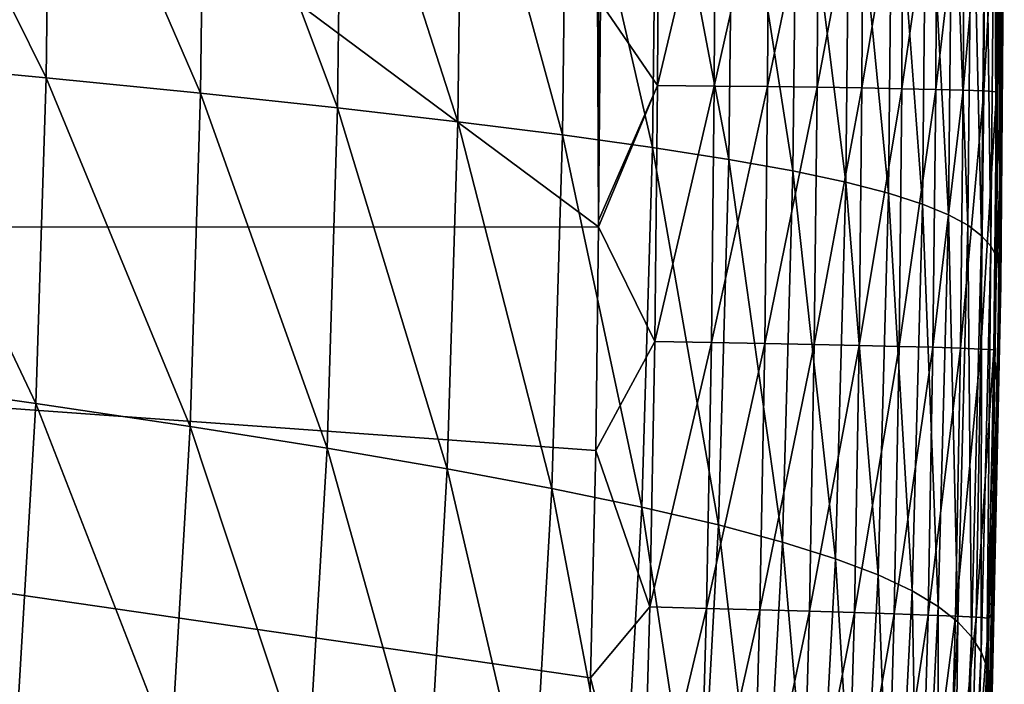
# Model space of a CAD drawing. Header units: metres. Extents: x -105 to 105, y -68 to 103.
# Tile 382 of 416: x 101.96 to 104.45, y 49.17 to 50.85. Entities that reach past the tile are written whole.
import ezdxf

# ---------------------------------------------------------------- set-up
doc = ezdxf.new("R2010")
doc.units = ezdxf.units.M
doc.layers.add('solid_FIT-BATH-150_SW0001_01', color=7, linetype='CONTINUOUS')

msp = doc.modelspace()

# ---------------------------------------------------------------- linework, layer by layer
at = {"layer": 'solid_FIT-BATH-150_SW0001_01'}
for points in [[(95.553673, 50.324856, 16.629944), (103.419243, 50.326092, 16.74663), (96.062462, 55.791603, 16.580244)], [(103.419243, 50.326092, 16.74663), (103.396858, 55.78376, 16.676132), (96.062462, 55.791603, 16.580244)], [(103.419243, 50.326092, 16.74663), (103.401161, 55.641178, 16.678217), (103.396858, 55.78376, 16.676132)], [(103.419243, 50.326092, 16.74663), (103.413757, 55.055191, 16.686615), (103.401161, 55.641178, 16.678217)], [(103.419395, 50.342014, 16.74645), (103.420609, 54.474182, 16.694704), (103.413757, 55.055191, 16.686615)], [(103.419243, 50.326092, 16.74663), (103.419395, 50.342014, 16.74645), (103.413757, 55.055191, 16.686615)], [(103.419395, 50.342014, 16.74645), (103.424255, 50.893223, 16.740175), (103.420609, 54.474182, 16.694704)], [(101.585678, 50.743721, -16.731054), (101.596146, 51.56229, -16.728722), (102.022392, 50.702469, -16.21414)], [(101.596146, 51.56229, -16.728722), (102.033012, 51.541576, -16.211721), (102.022392, 50.702469, -16.21414)], [(102.022392, 50.702469, -16.21414), (102.033012, 51.541576, -16.211721), (102.412865, 50.663521, -15.638024)], [(102.033012, 51.541576, -16.211721), (102.423576, 51.522018, -15.63554), (102.412865, 50.663521, -15.638024)], [(102.412865, 50.663521, -15.638024), (102.423576, 51.522018, -15.63554), (102.759155, 50.626686, -14.998846)], [(102.423576, 51.522018, -15.63554), (102.769905, 51.503517, -14.99632), (102.759155, 50.626686, -14.998846)], [(102.759155, 50.626686, -14.998846), (102.769905, 51.503517, -14.99632), (103.063431, 50.591782, -14.292767)], [(102.769905, 51.503517, -14.99632), (103.074165, 51.48597, -14.290228), (103.063431, 50.591782, -14.292767)], [(103.063431, 50.591782, -14.292767), (103.074165, 51.48597, -14.290228), (103.328102, 50.558598, -13.516004)], [(103.074165, 51.48597, -14.290228), (103.338806, 51.469265, -13.513487), (103.328102, 50.558598, -13.516004)], [(103.328102, 50.558598, -13.516004), (103.338806, 51.469265, -13.513487), (103.555702, 50.52692, -12.66482)], [(103.338806, 51.469265, -13.513487), (103.566345, 51.453293, -12.662365), (103.555702, 50.52692, -12.66482)], [(103.555702, 50.52692, -12.66482), (103.566345, 51.453293, -12.662365), (103.749008, 50.496532, -11.735782)], [(103.566345, 51.453293, -12.662365), (103.759605, 51.437946, -11.733428), (103.749008, 50.496532, -11.735782)], [(103.749008, 50.496532, -11.735782), (103.759605, 51.437946, -11.733428), (103.910973, 50.46722, -10.725608)], [(103.759605, 51.437946, -11.733428), (103.921501, 51.423115, -10.723391), (103.910973, 50.46722, -10.725608)], [(103.910973, 50.46722, -10.725608), (103.921501, 51.423115, -10.723391), (104.04454, 50.438755, -9.63102)], [(103.921501, 51.423115, -10.723391), (104.054993, 51.40868, -9.628968), (104.04454, 50.438755, -9.63102)], [(104.04454, 50.438755, -9.63102), (104.054993, 51.40868, -9.628968), (104.152657, 50.410923, -8.448736)], [(104.054993, 51.40868, -9.628968), (104.163017, 51.394539, -8.446877), (104.152657, 50.410923, -8.448736)], [(104.152657, 50.410923, -8.448736), (104.163017, 51.394539, -8.446877), (104.238235, 50.383537, -7.175653)], [(104.163017, 51.394539, -8.446877), (104.248497, 51.380592, -7.174006), (104.238235, 50.383537, -7.175653)], [(104.238235, 50.383537, -7.175653), (104.248497, 51.380592, -7.174006), (104.304085, 50.356537, -5.809368)], [(104.248497, 51.380592, -7.174006), (104.314217, 51.366821, -5.807946), (104.304085, 50.356537, -5.809368)], [(104.304085, 50.356537, -5.809368), (104.314217, 51.366821, -5.807946), (104.352997, 50.329895, -4.347654)], [(104.314217, 51.366821, -5.807946), (104.362976, 51.35321, -4.346459), (104.352997, 50.329895, -4.347654)], [(104.352997, 50.329895, -4.347654), (104.362976, 51.35321, -4.346459), (104.387733, 50.303589, -2.788286)], [(104.362976, 51.35321, -4.346459), (104.397545, 51.33976, -2.787311), (104.387733, 50.303589, -2.788286)], [(104.387733, 50.303589, -2.788286), (104.397545, 51.33976, -2.787311), (104.411087, 50.277596, -1.129039)], [(104.397545, 51.33976, -2.787311), (104.4207, 51.326454, -1.128267), (104.411087, 50.277596, -1.129039)], [(104.411087, 50.277596, -1.129039), (104.4207, 51.326454, -1.128267), (104.425613, 50.251984, 0.631966)], [(104.4207, 51.326454, -1.128267), (104.43499, 51.313335, 0.63256), (104.425613, 50.251984, 0.631966)], [(103.568687, 50.683193, 16.734039), (103.571777, 51.29932, 16.726824), (103.424255, 50.893223, 16.740175)], [(103.714874, 51.29855, 16.697086), (103.571777, 51.29932, 16.726824), (103.568687, 50.683193, 16.734039)], [(103.711807, 50.68185, 16.704329), (103.714874, 51.29855, 16.697086), (103.568687, 50.683193, 16.734039)], [(103.849747, 51.297577, 16.647705), (103.714874, 51.29855, 16.697086), (103.711807, 50.68185, 16.704329)], [(103.84671, 50.680344, 16.654963), (103.849747, 51.297577, 16.647705), (103.711807, 50.68185, 16.704329)], [(103.974792, 51.296417, 16.580261), (103.849747, 51.297577, 16.647705), (103.84671, 50.680344, 16.654963)], [(103.971779, 50.678699, 16.587528), (103.974792, 51.296417, 16.580261), (103.84671, 50.680344, 16.654963)], [(104.088394, 51.295094, 16.496344), (103.974792, 51.296417, 16.580261), (103.971779, 50.678699, 16.587528)], [(104.085403, 50.676949, 16.503613), (104.088394, 51.295094, 16.496344), (103.971779, 50.678699, 16.587528)], [(104.188942, 51.293633, 16.397535), (104.088394, 51.295094, 16.496344), (104.085403, 50.676949, 16.503613)], [(104.185974, 50.675114, 16.4048), (104.188942, 51.293633, 16.397535), (104.085403, 50.676949, 16.503613)], [(104.274826, 51.292053, 16.285423), (104.188942, 51.293633, 16.397535), (104.185974, 50.675114, 16.4048)], [(104.271873, 50.673233, 16.292675), (104.274826, 51.292053, 16.285423), (104.185974, 50.675114, 16.4048)], [(104.344444, 51.290379, 16.161592), (104.274826, 51.292053, 16.285423), (104.271873, 50.673233, 16.292675)], [(104.341492, 50.671326, 16.168827), (104.344444, 51.290379, 16.161592), (104.271873, 50.673233, 16.292675)], [(104.396172, 51.288639, 16.027626), (104.344444, 51.290379, 16.161592), (104.341492, 50.671326, 16.168827)], [(104.425613, 50.251984, 0.631966), (104.43499, 51.313335, 0.63256), (104.433418, 50.227016, 2.49592)], [(104.43499, 51.313335, 0.63256), (104.442558, 51.300545, 2.496367), (104.433418, 50.227016, 2.49592)], [(104.433418, 50.227016, 2.49592), (104.442558, 51.300545, 2.496367), (104.436516, 50.202999, 4.46388)], [(104.442558, 51.300545, 2.496367), (104.445412, 51.288246, 4.464214), (104.436516, 50.202999, 4.46388)], [(104.393219, 50.66943, 16.034842), (104.396172, 51.288639, 16.027626), (104.341492, 50.671326, 16.168827)], [(104.393219, 50.66943, 16.034842), (104.428406, 51.286846, 15.885113), (104.396172, 51.288639, 16.027626)], [(104.393219, 50.66943, 16.034842), (104.425446, 50.667564, 15.892302), (104.428406, 51.286846, 15.885113)], [(104.437622, 50.969242, 15.739476), (104.428406, 51.286846, 15.885113), (104.425446, 50.667564, 15.892302)], [(104.443497, 51.266052, 8.714364), (104.441406, 51.256756, 10.997165), (104.43309, 50.141499, 10.99698)], [(104.43502, 50.159668, 8.714154), (104.443497, 51.266052, 8.714364), (104.43309, 50.141499, 10.99698)], [(104.445229, 51.276661, 6.536738), (104.443497, 51.266052, 8.714364), (104.43502, 50.159668, 8.714154)], [(104.436554, 50.180382, 6.536481), (104.445229, 51.276661, 6.536738), (104.43502, 50.159668, 8.714154)], [(104.436516, 50.202999, 4.46388), (104.445412, 51.288246, 4.464214), (104.436554, 50.180382, 6.536481)], [(104.445412, 51.288246, 4.464214), (104.445229, 51.276661, 6.536738), (104.436554, 50.180382, 6.536481)], [(104.441406, 51.256756, 10.997165), (104.439636, 51.249199, 13.384629), (104.431427, 50.126736, 13.384463)], [(104.43309, 50.141499, 10.99698), (104.441406, 51.256756, 10.997165), (104.431427, 50.126736, 13.384463)], [(104.431427, 50.126736, 13.384463), (104.439636, 51.249199, 13.384629), (104.434128, 50.453144, 15.745332)], [(104.439636, 51.249199, 13.384629), (104.437622, 50.969242, 15.739476), (104.434128, 50.453144, 15.745332)], [(104.434128, 50.453144, 15.745332), (104.437622, 50.969242, 15.739476), (104.425446, 50.667564, 15.892302)], [(103.568687, 50.683193, 16.734039), (103.424255, 50.893223, 16.740175), (103.419395, 50.342014, 16.74645)], [(101.560394, 49.941551, -16.735632), (101.585678, 50.743721, -16.731054), (101.996613, 49.879879, -16.218849)], [(101.585678, 50.743721, -16.731054), (102.022392, 50.702469, -16.21414), (101.996613, 49.879879, -16.218849)], [(101.996613, 49.879879, -16.218849), (102.022392, 50.702469, -16.21414), (102.386726, 49.821651, -15.642811)], [(102.022392, 50.702469, -16.21414), (102.412865, 50.663521, -15.638024), (102.386726, 49.821651, -15.642811)], [(103.568687, 50.683193, 16.734039), (103.419395, 50.342014, 16.74645), (103.419243, 50.326092, 16.74663)], [(103.561745, 50.035889, 16.741322), (103.568687, 50.683193, 16.734039), (103.419243, 50.326092, 16.74663)], [(103.711807, 50.68185, 16.704329), (103.568687, 50.683193, 16.734039), (103.561745, 50.035889, 16.741322)], [(103.704887, 50.033642, 16.711637), (103.711807, 50.68185, 16.704329), (103.561745, 50.035889, 16.741322)], [(103.84671, 50.680344, 16.654963), (103.711807, 50.68185, 16.704329), (103.704887, 50.033642, 16.711637)], [(103.839813, 50.031296, 16.662289), (103.84671, 50.680344, 16.654963), (103.704887, 50.033642, 16.711637)], [(103.971779, 50.678699, 16.587528), (103.84671, 50.680344, 16.654963), (103.839813, 50.031296, 16.662289)], [(103.964905, 50.028885, 16.594862), (103.971779, 50.678699, 16.587528), (103.839813, 50.031296, 16.662289)], [(104.085403, 50.676949, 16.503613), (103.971779, 50.678699, 16.587528), (103.964905, 50.028885, 16.594862)], [(104.078545, 50.026443, 16.510946), (104.085403, 50.676949, 16.503613), (103.964905, 50.028885, 16.594862)], [(104.185974, 50.675114, 16.4048), (104.085403, 50.676949, 16.503613), (104.078545, 50.026443, 16.510946)], [(104.179123, 50.024014, 16.412125), (104.185974, 50.675114, 16.4048), (104.078545, 50.026443, 16.510946)], [(104.271873, 50.673233, 16.292675), (104.185974, 50.675114, 16.4048), (104.179123, 50.024014, 16.412125)], [(104.26503, 50.021637, 16.299986), (104.271873, 50.673233, 16.292675), (104.179123, 50.024014, 16.412125)], [(104.341492, 50.671326, 16.168827), (104.271873, 50.673233, 16.292675), (104.26503, 50.021637, 16.299986)], [(104.334648, 50.019344, 16.176115), (104.341492, 50.671326, 16.168827), (104.26503, 50.021637, 16.299986)], [(104.393219, 50.66943, 16.034842), (104.341492, 50.671326, 16.168827), (104.334648, 50.019344, 16.176115)], [(104.386368, 50.017181, 16.042103), (104.393219, 50.66943, 16.034842), (104.334648, 50.019344, 16.176115)], [(104.386368, 50.017181, 16.042103), (104.425446, 50.667564, 15.892302), (104.393219, 50.66943, 16.034842)], [(104.386368, 50.017181, 16.042103), (104.418571, 50.015182, 15.899531), (104.425446, 50.667564, 15.892302)], [(104.434128, 50.453144, 15.745332), (104.425446, 50.667564, 15.892302), (104.418571, 50.015182, 15.899531)], [(102.386726, 49.821651, -15.642811), (102.412865, 50.663521, -15.638024), (102.732773, 49.766617, -15.003654)], [(102.412865, 50.663521, -15.638024), (102.759155, 50.626686, -14.998846), (102.732773, 49.766617, -15.003654)], [(102.732773, 49.766617, -15.003654), (102.759155, 50.626686, -14.998846), (103.036896, 49.714516, -14.29754)], [(102.759155, 50.626686, -14.998846), (103.063431, 50.591782, -14.292767), (103.036896, 49.714516, -14.29754)], [(103.036896, 49.714516, -14.29754), (103.063431, 50.591782, -14.292767), (103.301506, 49.665058, -13.520677)], [(103.063431, 50.591782, -14.292767), (103.328102, 50.558598, -13.516004), (103.301506, 49.665058, -13.520677)], [(103.301506, 49.665058, -13.520677), (103.328102, 50.558598, -13.516004), (103.529091, 49.61795, -12.669322)], [(103.328102, 50.558598, -13.516004), (103.555702, 50.52692, -12.66482), (103.529091, 49.61795, -12.669322)], [(103.529091, 49.61795, -12.669322), (103.555702, 50.52692, -12.66482), (103.722435, 49.57288, -11.740049)], [(103.555702, 50.52692, -12.66482), (103.749008, 50.496532, -11.735782), (103.722435, 49.57288, -11.740049)], [(103.722435, 49.57288, -11.740049), (103.749008, 50.496532, -11.735782), (103.884483, 49.529514, -10.729585)], [(103.749008, 50.496532, -11.735782), (103.910973, 50.46722, -10.725608), (103.884483, 49.529514, -10.729585)], [(103.884483, 49.529514, -10.729585), (103.910973, 50.46722, -10.725608), (104.018188, 49.487522, -9.634659)], [(103.910973, 50.46722, -10.725608), (104.04454, 50.438755, -9.63102), (104.018188, 49.487522, -9.634659)], [(104.427933, 49.917229, 15.751221), (104.434128, 50.453144, 15.745332), (104.418571, 50.015182, 15.899531)], [(104.431427, 50.126736, 13.384463), (104.434128, 50.453144, 15.745332), (104.427933, 49.917229, 15.751221)], [(104.018188, 49.487522, -9.634659), (104.04454, 50.438755, -9.63102), (104.12648, 49.446587, -8.452002)], [(104.04454, 50.438755, -9.63102), (104.152657, 50.410923, -8.448736), (104.12648, 49.446587, -8.452002)], [(104.12648, 49.446587, -8.452002), (104.152657, 50.410923, -8.448736), (104.212296, 49.406414, -7.178519)], [(104.152657, 50.410923, -8.448736), (104.238235, 50.383537, -7.175653), (104.212296, 49.406414, -7.178519)], [(104.212296, 49.406414, -7.178519), (104.238235, 50.383537, -7.175653), (104.278427, 49.366913, -5.811823)], [(104.238235, 50.383537, -7.175653), (104.304085, 50.356537, -5.809368), (104.278427, 49.366913, -5.811823)], [(104.278427, 49.366913, -5.811823), (104.304085, 50.356537, -5.809368), (104.32766, 49.328014, -4.349702)], [(104.304085, 50.356537, -5.809368), (104.352997, 50.329895, -4.347654), (104.32766, 49.328014, -4.349702)], [(95.279671, 44.99313, 16.665361), (103.038116, 44.992878, 16.791113), (95.553673, 50.324856, 16.629944)], [(103.412132, 49.760578, 16.752836), (103.419243, 50.326092, 16.74663), (95.553673, 50.324856, 16.629944)], [(103.399246, 49.186169, 16.758841), (103.412132, 49.760578, 16.752836), (95.553673, 50.324856, 16.629944)], [(103.379303, 48.59211, 16.764715), (103.399246, 49.186169, 16.758841), (95.553673, 50.324856, 16.629944)], [(103.353424, 47.986763, 16.770363), (103.379303, 48.59211, 16.764715), (95.553673, 50.324856, 16.629944)], [(103.319199, 47.398178, 16.775454), (103.353424, 47.986763, 16.770363), (95.553673, 50.324856, 16.629944)], [(103.275665, 46.840847, 16.779854), (103.319199, 47.398178, 16.775454), (95.553673, 50.324856, 16.629944)], [(103.223633, 46.303875, 16.783699), (103.275665, 46.840847, 16.779854), (95.553673, 50.324856, 16.629944)], [(103.161835, 45.788872, 16.78697), (103.223633, 46.303875, 16.783699), (95.553673, 50.324856, 16.629944)], [(103.103279, 45.383362, 16.789223), (103.161835, 45.788872, 16.78697), (95.553673, 50.324856, 16.629944)], [(103.038116, 44.992878, 16.791113), (103.103279, 45.383362, 16.789223), (95.553673, 50.324856, 16.629944)], [(103.561745, 50.035889, 16.741322), (103.419243, 50.326092, 16.74663), (103.412132, 49.760578, 16.752836)], [(104.32766, 49.328014, -4.349702), (104.352997, 50.329895, -4.347654), (104.362778, 49.289673, -2.789947)], [(104.352997, 50.329895, -4.347654), (104.387733, 50.303589, -2.788286), (104.362778, 49.289673, -2.789947)], [(104.362778, 49.289673, -2.789947), (104.387733, 50.303589, -2.788286), (104.386566, 49.251823, -1.130348)], [(104.387733, 50.303589, -2.788286), (104.411087, 50.277596, -1.129039), (104.386566, 49.251823, -1.130348)], [(104.386566, 49.251823, -1.130348), (104.411087, 50.277596, -1.129039), (104.401573, 49.214561, 0.630961)], [(104.411087, 50.277596, -1.129039), (104.425613, 50.251984, 0.631966), (104.401573, 49.214561, 0.630961)], [(104.401573, 49.214561, 0.630961), (104.425613, 50.251984, 0.631966), (104.409889, 49.178249, 2.495164)], [(104.425613, 50.251984, 0.631966), (104.433418, 50.227016, 2.49592), (104.409889, 49.178249, 2.495164)], [(104.409889, 49.178249, 2.495164), (104.433418, 50.227016, 2.49592), (104.413498, 49.143318, 4.463311)], [(104.433418, 50.227016, 2.49592), (104.436516, 50.202999, 4.46388), (104.413498, 49.143318, 4.463311)], [(104.413498, 49.143318, 4.463311), (104.436516, 50.202999, 4.46388), (104.414032, 49.110413, 6.536043)], [(104.436516, 50.202999, 4.46388), (104.436554, 50.180382, 6.536481), (104.414032, 49.110413, 6.536043)], [(104.436554, 50.180382, 6.536481), (104.43502, 50.159668, 8.714154), (104.412956, 49.080265, 8.713796)], [(104.414032, 49.110413, 6.536043), (104.436554, 50.180382, 6.536481), (104.412956, 49.080265, 8.713796)], [(104.43502, 50.159668, 8.714154), (104.43309, 50.141499, 10.99698), (104.411407, 49.053806, 10.996665)], [(104.412956, 49.080265, 8.713796), (104.43502, 50.159668, 8.714154), (104.411407, 49.053806, 10.996665)], [(104.43309, 50.141499, 10.99698), (104.431427, 50.126736, 13.384463), (104.410049, 49.032291, 13.384188)], [(104.411407, 49.053806, 10.996665), (104.43309, 50.141499, 10.99698), (104.410049, 49.032291, 13.384188)], [(104.410049, 49.032291, 13.384188), (104.431427, 50.126736, 13.384463), (104.417755, 49.35585, 15.756996)], [(104.431427, 50.126736, 13.384463), (104.427933, 49.917229, 15.751221), (104.417755, 49.35585, 15.756996)], [(103.549362, 49.365433, 16.748505), (103.561745, 50.035889, 16.741322), (103.412132, 49.760578, 16.752836)], [(103.704887, 50.033642, 16.711637), (103.561745, 50.035889, 16.741322), (103.549362, 49.365433, 16.748505)], [(103.69252, 49.361897, 16.718849), (103.704887, 50.033642, 16.711637), (103.549362, 49.365433, 16.748505)], [(103.839813, 50.031296, 16.662289), (103.704887, 50.033642, 16.711637), (103.69252, 49.361897, 16.718849)], [(103.827454, 49.358345, 16.669516), (103.839813, 50.031296, 16.662289), (103.69252, 49.361897, 16.718849)], [(103.964905, 50.028885, 16.594862), (103.839813, 50.031296, 16.662289), (103.827454, 49.358345, 16.669516)], [(103.952553, 49.354828, 16.602095), (103.964905, 50.028885, 16.594862), (103.827454, 49.358345, 16.669516)], [(104.078545, 50.026443, 16.510946), (103.964905, 50.028885, 16.594862), (103.952553, 49.354828, 16.602095)], [(104.0662, 49.351398, 16.518175), (104.078545, 50.026443, 16.510946), (103.952553, 49.354828, 16.602095)], [(104.179123, 50.024014, 16.412125), (104.078545, 50.026443, 16.510946), (104.0662, 49.351398, 16.518175)], [(104.166779, 49.348106, 16.41934), (104.179123, 50.024014, 16.412125), (104.0662, 49.351398, 16.518175)], [(104.26503, 50.021637, 16.299986), (104.179123, 50.024014, 16.412125), (104.166779, 49.348106, 16.41934)], [(104.252686, 49.345005, 16.30718), (104.26503, 50.021637, 16.299986), (104.166779, 49.348106, 16.41934)], [(104.334648, 50.019344, 16.176115), (104.26503, 50.021637, 16.299986), (104.252686, 49.345005, 16.30718)], [(104.322296, 49.342152, 16.183285), (104.334648, 50.019344, 16.176115), (104.252686, 49.345005, 16.30718)], [(104.386368, 50.017181, 16.042103), (104.334648, 50.019344, 16.176115), (104.322296, 49.342152, 16.183285)], [(104.373993, 49.339592, 16.049238), (104.386368, 50.017181, 16.042103), (104.322296, 49.342152, 16.183285)], [(104.373993, 49.339592, 16.049238), (104.418571, 50.015182, 15.899531), (104.386368, 50.017181, 16.042103)], [(104.373993, 49.339592, 16.049238), (104.406174, 49.337379, 15.90663), (104.418571, 50.015182, 15.899531)], [(104.427933, 49.917229, 15.751221), (104.418571, 50.015182, 15.899531), (104.406174, 49.337379, 15.90663)], [(101.560394, 49.941551, -16.735632), (101.996613, 49.879879, -16.218849), (101.949043, 49.077557, -16.226408)], [(104.417755, 49.35585, 15.756996), (104.427933, 49.917229, 15.751221), (104.406174, 49.337379, 15.90663)], [(101.949043, 49.077557, -16.226408), (101.996613, 49.879879, -16.218849), (102.338348, 49.000111, -15.650432)], [(101.996613, 49.879879, -16.218849), (102.386726, 49.821651, -15.642811), (102.338348, 49.000111, -15.650432)], [(102.338348, 49.000111, -15.650432), (102.386726, 49.821651, -15.642811), (102.6838, 48.926956, -15.011239)], [(102.386726, 49.821651, -15.642811), (102.732773, 49.766617, -15.003654), (102.6838, 48.926956, -15.011239)], [(102.6838, 48.926956, -15.011239), (102.732773, 49.766617, -15.003654), (102.987503, 48.857784, -14.30499)], [(102.732773, 49.766617, -15.003654), (103.036896, 49.714516, -14.29754), (102.987503, 48.857784, -14.30499)], [(103.549362, 49.365433, 16.748505), (103.412132, 49.760578, 16.752836), (103.399246, 49.186169, 16.758841)], [(102.987503, 48.857784, -14.30499), (103.036896, 49.714516, -14.29754), (103.251854, 48.792259, -13.527892)], [(103.036896, 49.714516, -14.29754), (103.301506, 49.665058, -13.520677), (103.251854, 48.792259, -13.527892)], [(103.251854, 48.792259, -13.527892), (103.301506, 49.665058, -13.520677), (103.479294, 48.730015, -12.676203)], [(103.301506, 49.665058, -13.520677), (103.529091, 49.61795, -12.669322), (103.479294, 48.730015, -12.676203)], [(103.479294, 48.730015, -12.676203), (103.529091, 49.61795, -12.669322), (103.672615, 48.670654, -11.746505)], [(103.529091, 49.61795, -12.669322), (103.722435, 49.57288, -11.740049), (103.672615, 48.670654, -11.746505)], [(103.672615, 48.670654, -11.746505), (103.722435, 49.57288, -11.740049), (103.834747, 48.613739, -10.735542)], [(103.722435, 49.57288, -11.740049), (103.884483, 49.529514, -10.729585), (103.834747, 48.613739, -10.735542)], [(103.834747, 48.613739, -10.735542), (103.884483, 49.529514, -10.729585), (103.968636, 48.55883, -9.640062)], [(103.884483, 49.529514, -10.729585), (104.018188, 49.487522, -9.634659), (103.968636, 48.55883, -9.640062)], [(103.968636, 48.55883, -9.640062), (104.018188, 49.487522, -9.634659), (104.077217, 48.505501, -8.456809)], [(104.018188, 49.487522, -9.634659), (104.12648, 49.446587, -8.452002), (104.077217, 48.505501, -8.456809)], [(104.077217, 48.505501, -8.456809), (104.12648, 49.446587, -8.452002), (104.163414, 48.453365, -7.182705)], [(104.12648, 49.446587, -8.452002), (104.212296, 49.406414, -7.178519), (104.163414, 48.453365, -7.182705)], [(104.163414, 48.453365, -7.182705), (104.212296, 49.406414, -7.178519), (104.230026, 48.40226, -5.815384)], [(104.212296, 49.406414, -7.178519), (104.278427, 49.366913, -5.811823), (104.230026, 48.40226, -5.815384)], [(103.529762, 48.679176, 16.755432), (103.549362, 49.365433, 16.748505), (103.399246, 49.186169, 16.758841)], [(103.69252, 49.361897, 16.718849), (103.549362, 49.365433, 16.748505), (103.529762, 48.679176, 16.755432)], [(103.672913, 48.673901, 16.725803), (103.69252, 49.361897, 16.718849), (103.529762, 48.679176, 16.755432)], [(103.827454, 49.358345, 16.669516), (103.69252, 49.361897, 16.718849), (103.672913, 48.673901, 16.725803)], [(103.807846, 48.668724, 16.676485), (103.827454, 49.358345, 16.669516), (103.672913, 48.673901, 16.725803)], [(103.952553, 49.354828, 16.602095), (103.827454, 49.358345, 16.669516), (103.807846, 48.668724, 16.676485)], [(103.932938, 48.663715, 16.609068), (103.952553, 49.354828, 16.602095), (103.807846, 48.668724, 16.676485)], [(104.0662, 49.351398, 16.518175), (103.952553, 49.354828, 16.602095), (103.932938, 48.663715, 16.609068)], [(104.04657, 48.658943, 16.525137), (104.0662, 49.351398, 16.518175), (103.932938, 48.663715, 16.609068)], [(104.166779, 49.348106, 16.41934), (104.0662, 49.351398, 16.518175), (104.04657, 48.658943, 16.525137)], [(104.147148, 48.65448, 16.426285), (104.166779, 49.348106, 16.41934), (104.04657, 48.658943, 16.525137)], [(104.252686, 49.345005, 16.30718), (104.166779, 49.348106, 16.41934), (104.147148, 48.65448, 16.426285)], [(104.230026, 48.40226, -5.815384), (104.278427, 49.366913, -5.811823), (104.279831, 48.352085, -4.352656)], [(104.278427, 49.366913, -5.811823), (104.32766, 49.328014, -4.349702), (104.279831, 48.352085, -4.352656)], [(104.401741, 48.761238, 15.762745), (104.417755, 49.35585, 15.756996), (104.406174, 49.337379, 15.90663)], [(104.410049, 49.032291, 13.384188), (104.417755, 49.35585, 15.756996), (104.401741, 48.761238, 15.762745)], [(104.233032, 48.650398, 16.314098), (104.252686, 49.345005, 16.30718), (104.147148, 48.65448, 16.426285)], [(104.322296, 49.342152, 16.183285), (104.252686, 49.345005, 16.30718), (104.233032, 48.650398, 16.314098)], [(104.302628, 48.64677, 16.190168), (104.322296, 49.342152, 16.183285), (104.233032, 48.650398, 16.314098)], [(104.279831, 48.352085, -4.352656), (104.32766, 49.328014, -4.349702), (104.315613, 48.302727, -2.792329)], [(104.373993, 49.339592, 16.049238), (104.322296, 49.342152, 16.183285), (104.302628, 48.64677, 16.190168)], [(104.354309, 48.643665, 16.056082), (104.373993, 49.339592, 16.049238), (104.302628, 48.64677, 16.190168)], [(104.32766, 49.328014, -4.349702), (104.362778, 49.289673, -2.789947), (104.315613, 48.302727, -2.792329)], [(104.354309, 48.643665, 16.056082), (104.406174, 49.337379, 15.90663), (104.373993, 49.339592, 16.049238)], [(104.354309, 48.643665, 16.056082), (104.386467, 48.641151, 15.913428), (104.406174, 49.337379, 15.90663)], [(104.401741, 48.761238, 15.762745), (104.406174, 49.337379, 15.90663), (104.386467, 48.641151, 15.913428)], [(104.315613, 48.302727, -2.792329), (104.362778, 49.289673, -2.789947), (104.340149, 48.254086, -1.132218)], [(104.362778, 49.289673, -2.789947), (104.386566, 49.251823, -1.130348), (104.340149, 48.254086, -1.132218)], [(104.340149, 48.254086, -1.132218), (104.386566, 49.251823, -1.130348), (104.35598, 48.206234, 0.62953)], [(104.386566, 49.251823, -1.130348), (104.401573, 49.214561, 0.630961), (104.35598, 48.206234, 0.62953)], [(104.35598, 48.206234, 0.62953), (104.401573, 49.214561, 0.630961), (104.365166, 48.15963, 2.494089)], [(104.401573, 49.214561, 0.630961), (104.409889, 49.178249, 2.495164), (104.365166, 48.15963, 2.494089)], [(103.529762, 48.679176, 16.755432), (103.399246, 49.186169, 16.758841), (103.379303, 48.59211, 16.764715)], [(104.365166, 48.15963, 2.494089), (104.409889, 49.178249, 2.495164), (104.369667, 48.114796, 4.462504)], [(104.409889, 49.178249, 2.495164), (104.413498, 49.143318, 4.463311), (104.369667, 48.114796, 4.462504)]]:
    msp.add_3dface(points, dxfattribs=at)

doc.saveas('drawing.dxf')
